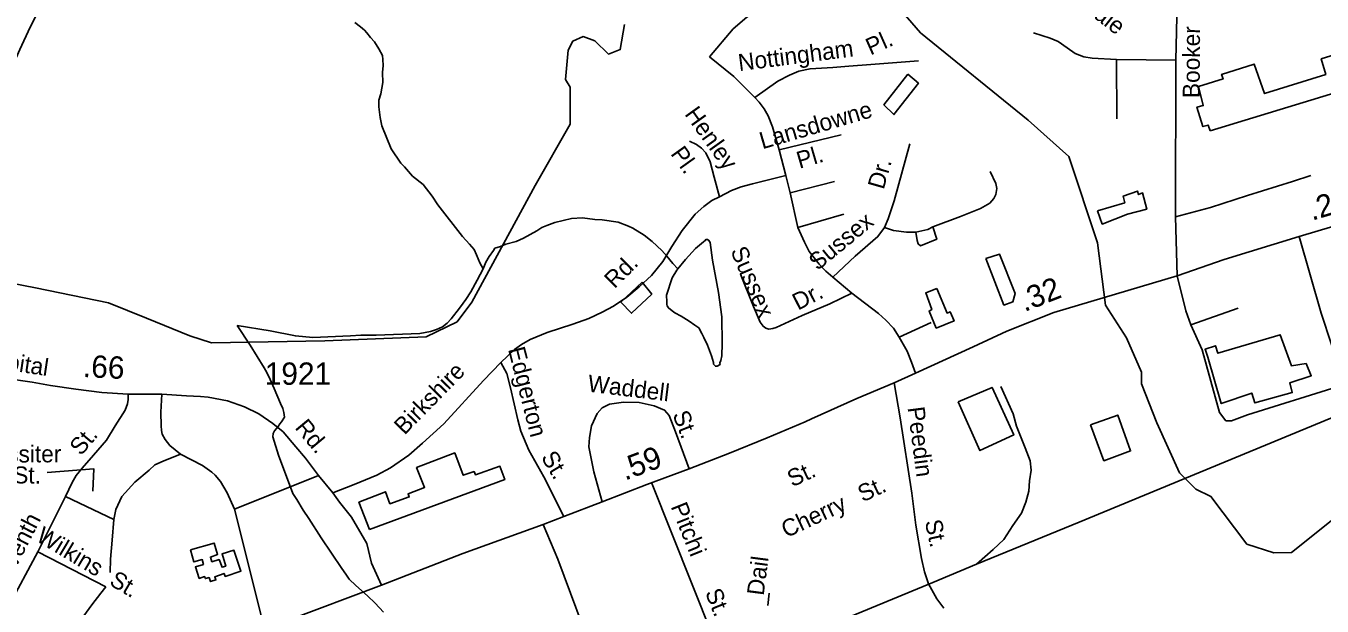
# Model space of a CAD drawing. Extents: x 2082433 to 2279600, y 546599 to 755198.
# Drawn here: x 2197197 to 2204457, y 642580 to 645826 of the extents above; entities that cross this region are included whole.
import ezdxf

# ---------------------------------------------------------------- set-up
doc = ezdxf.new("R2010")
doc.units = 0
for name, color, linetype in [('Exist Cultural Manufacturing Building Footprint', 7, 'Continuous'), ('Exist Cultural Warehouse Building Footprint', 7, 'Continuous'), ('Exist Hydrographic Creek Single Shore', 7, 'Continuous'), ('Exist Hydrographic Misc Water Feature', 7, 'Continuous'), ('Exist Railroad Mainline', 7, 'Continuous'), ('Exist Railroad Spur', 7, 'Continuous'), ('Exist Road Non-System Type 51', 7, 'Continuous'), ('Exist Road Non-System Type 51 Label', 7, 'Continuous'), ('Exist Road Primary US Mileage Hundredths English Label', 7, 'Continuous'), ('Exist Road Primary US UnDivided 4 Lane Attributed', 7, 'Continuous'), ('Exist Road Secondary Mileage Hundredths English Label', 7, 'Continuous'), ('Exist Road Secondary Type 51 Attributed', 7, 'Continuous'), ('Exist Road Secondary Type 51 Label', 7, 'Continuous'), ('Exist Road Secondary Type 51 Number Label', 7, 'Continuous')]:
    doc.layers.add(name, color=color, linetype=linetype)

msp = doc.modelspace()

# ---------------------------------------------------------------- linework, layer by layer
at = {"layer": 'Exist Cultural Manufacturing Building Footprint'}
for points in [[(2203829.3, 645238.6), (2204785.4, 645529.8), (2204760.4, 645613.2), (2204668.7, 645584.1), (2204627, 645696.7), (2204452, 645642.4), (2204477, 645554.9), (2204134.6, 645448.1), (2204077, 645613.2), (2203893.6, 645554.9), (2203902, 645529.8), (2203764.4, 645488.1), (2203791.1, 645381), (2203756.1, 645371.4), (2203789.5, 645262.9), (2203818.6, 645271.3)], [(2202573.5, 644525), (2202674.6, 644263.8), (2202724.2, 644282.2), (2202737.1, 644328.2), (2202650.7, 644549)], [(2202298.7, 644356.4), (2202237, 644331.8), (2202270.9, 644238.9), (2202255.4, 644230.6), (2202295.8, 644135.4), (2202395.2, 644175.4), (2202373.1, 644227), (2202356.5, 644219.6)], [(2199120.9, 643007.4), (2199878.8, 643287.3), (2199851.8, 643361.8), (2199714.2, 643314.4), (2199707.4, 643332.4), (2199646.5, 643312.1), (2199599.1, 643436.3), (2199384.9, 643355), (2199429.4, 643243.8), (2199337.5, 643208.3), (2199343.8, 643190.7), (2199236, 643151.8), (2199211.2, 643219.6), (2199062.3, 643160.9)]]:
    msp.add_lwpolyline(points, close=True, dxfattribs=at)
at = {"layer": 'Exist Cultural Warehouse Building Footprint'}
for points in [[(2203199.3, 644791.8), (2203225.2, 644717.4), (2203367.5, 644772.4), (2203474.3, 644801.5), (2203451.6, 644892.1), (2203429, 644882.4), (2203422.5, 644901.8), (2203341.7, 644872.7), (2203351.4, 644837.1)], [(2203817.2, 643971.8), (2203891.6, 643713.1), (2204063, 643771.3), (2204079.2, 643716.3), (2204289.4, 643774.5), (2204276.5, 643829.5), (2204396.2, 643868.3), (2204367.1, 643936.2), (2204286.2, 643923.3), (2204221.5, 644098), (2203872.2, 643994.5), (2203859.2, 644036.5), (2203801, 644017.1)], [(2202418.7, 643721.7), (2202540, 643450), (2202729.7, 643537.1), (2202608.5, 643803.5)], [(2203160.5, 643593.4), (2203312.6, 643648.4), (2203383.7, 643447.8), (2203234.9, 643392.8)], [(2198117.9, 642894.1), (2198251.4, 642932.4), (2198270.8, 642868.7), (2198229.9, 642853.8), (2198239, 642827.3), (2198279.1, 642839.7), (2198295.7, 642796.8), (2198316.4, 642803.7), (2198295.7, 642871.5), (2198362, 642892.3), (2198401, 642775.1), (2198313.6, 642745.6), (2198306.7, 642762.2), (2198254.6, 642743.5), (2198261.1, 642726.3), (2198230.7, 642716.6), (2198222.4, 642739.4), (2198202.3, 642733.7), (2198197.5, 642744.3), (2198167.3, 642734.5), (2198146.6, 642798.6), (2198191.4, 642813.1), (2198184.5, 642839.5), (2198137.4, 642826.8)]]:
    msp.add_lwpolyline(points, close=True, dxfattribs=at)
at = {"layer": 'Exist Hydrographic Creek Single Shore'}
for points in [[(2202048.8, 645971.3), (2202207.9, 645787.6), (2202811, 645299.8)], [(2196875.7, 644433.9), (2197250.1, 644361), (2197659.8, 644277.5), (2197872.2, 644190.3), (2198114.9, 644091.6), (2198236.3, 644053.7), (2198871.9, 644064.5), (2199437.8, 644085.8), (2199611.9, 644170.8), (2199694.8, 644280.7), (2200048.9, 644932.8), (2200245.8, 645276.5), (2200244.9, 645483.1), (2200218.9, 645526.3), (2200234.9, 645690), (2200259.9, 645742), (2200317.9, 645767.1), (2200383.8, 645742.7), (2200459.8, 645669), (2200525.9, 645693.9), (2200549.9, 645834.4)], [(2204600.9, 643131.3), (2204285.9, 642878.5), (2204185.9, 642877.4), (2204036, 642926.3), (2203834, 643192.8), (2203749.9, 643233.9), (2203657.8, 643324.3), (2203530.9, 643605.7), (2203445.8, 643823.9), (2203445.8, 643889.5), (2203360.9, 644081.5), (2203242.8, 644264.3), (2203198.9, 644612.9), (2203038, 645095.1), (2202811, 645299.8)]]:
    msp.add_lwpolyline(points, dxfattribs=at)
at = {"layer": 'Exist Hydrographic Misc Water Feature'}
for points in [[(2199038.6, 645845.3), (2199070.4, 645821.4), (2199092.3, 645803.5), (2199106.7, 645787.5), (2199126.8, 645761.8), (2199149.1, 645737.8), (2199173.5, 645698), (2199193.4, 645660.1), (2199195.9, 645638.2), (2199197.7, 645604.3), (2199194.1, 645566.3), (2199196.7, 645510.4), (2199184.6, 645446.4), (2199173.1, 645410.5), (2199173.5, 645374.3), (2199180.1, 645314.1), (2199190, 645266.4), (2199243.1, 645138.7), (2199297.4, 645059.1), (2199318.1, 645037.4), (2199362.2, 644985.7), (2199422.7, 644938), (2199472.7, 644874.5), (2199504.9, 644824.6), (2199642.5, 644647.7), (2199680.6, 644605.8), (2199706.7, 644574.3), (2199721.2, 644544.5), (2199739.5, 644500.4), (2199757.7, 644466.9)], [(2202137, 645556.7), (2202002.4, 645383.9), (2202058.4, 645330.4), (2202195.6, 645505.2), (2202137, 645556.7)], [(2200847.4, 644466.1), (2200820.9, 644496.1), (2200786.5, 644537.8), (2200758.4, 644569.6), (2200704.1, 644619.2), (2200659.8, 644654.7), (2200595.6, 644694.4), (2200571.6, 644706.2), (2200513.6, 644727.9), (2200423.5, 644741.1), (2200383.4, 644743.1), (2200313.6, 644752.4), (2200253.4, 644748.1), (2200159.4, 644725.4), (2200113.9, 644709.1), (2200085.8, 644698.8), (2200057.7, 644678.7), (2199984.3, 644638.3), (2199942.5, 644619.8), (2199884.5, 644605.5), (2199854.9, 644591.3), (2199822.9, 644583.1)], [(2200847.4, 644466.1), (2200890.4, 644518.4), (2200946.4, 644581), (2200991.9, 644617.1), (2201002.2, 644625.3), (2201005.7, 644631.2), (2201013.9, 644631.2), (2201021.9, 644625.6), (2201029.9, 644613.4), (2201042.6, 644515.8), (2201075.6, 644333.9), (2201094.7, 644198), (2201096.1, 644048.2), (2201094.5, 643980.3), (2201088.9, 643954), (2201084.4, 643940), (2201084.8, 643931.9), (2201068.6, 643922.1), (2201059, 643922), (2201048.5, 643933.7), (2201048.5, 643941.8), (2201036.6, 643979.7), (2201013.9, 644039.5), (2200993.6, 644083.5), (2200981.9, 644105.1), (2200965.5, 644137.2), (2200943.1, 644151.1), (2200911, 644174.7), (2200866.7, 644202.4), (2200831, 644220), (2200816.4, 644232.3), (2200796.5, 644247.9), (2200788.7, 644260.1), (2200786.7, 644267.6), (2200786.5, 644281.9), (2200784.2, 644319.9), (2200817.2, 644416), (2200842.9, 644460.3), (2200847.4, 644466.1)], [(2199822.9, 644583.1), (2199815.2, 644568.9), (2199791, 644536.8), (2199773.3, 644504.6), (2199757.7, 644466.9)], [(2199757.7, 644466.9), (2199724.1, 644402.6), (2199688.2, 644338.2), (2199660.7, 644296.2), (2199631.2, 644254), (2199613.2, 644229.5), (2199591.4, 644203.6), (2199579.3, 644187.6), (2199555.4, 644163.2), (2199529.9, 644143.1), (2199495.9, 644127.2), (2199462.3, 644116.8), (2199402.4, 644104.4), (2199158.4, 644096.6), (2199104.4, 644096.3), (2199072.5, 644095.8), (2199014.4, 644091.6), (2198804.5, 644082.3), (2198706.6, 644091.5), (2198564.3, 644120.6), (2198380.4, 644149.2)], [(2200647.7, 644392.9), (2200528.7, 644280.3), (2200588.8, 644218.4), (2200702.2, 644325), (2200647.7, 644392.9)], [(2199199.4, 642545.7), (2199152.8, 642595.2), (2199110.4, 642637), (2199044.4, 642694.4), (2199007.9, 642730.3), (2198987.8, 642758.1), (2198965.4, 642789.8), (2198850.2, 642961), (2198781.7, 643070.2), (2198749.5, 643116.1), (2198714.8, 643176.1), (2198692.7, 643209.8), (2198611.1, 643423.3), (2198580.7, 643526.8), (2198582.4, 643544.8), (2198588.5, 643561), (2198609.9, 643584.9), (2198618.3, 643599.1), (2198627.9, 643611), (2198645.3, 643637.1), (2198641.6, 643663.3), (2198635.1, 643685.4), (2198623.2, 643713.1), (2198586.5, 643796.9), (2198564.1, 643848.5), (2198546.3, 643886.5), (2198531.7, 643912.2), (2198453.2, 644039.7), (2198380.4, 644149.2)]]:
    msp.add_lwpolyline(points, dxfattribs=at)
at = {"layer": 'Exist Railroad Mainline'}
for points in [[(2202521.6, 642814.3), (2203096.1, 643048.3), (2204731.3, 643724.1), (2205330.6, 643974.7), (2205589.5, 644088.5), (2205711.8, 644148.5), (2205846, 644210.8), (2206028.2, 644312.7), (2206198.4, 644411), (2206769, 644775.4), (2207778.8, 645425.8), (2207932.6, 645521.6), (2207997.6, 645562.1), (2208699.8, 646012.6), (2208885.4, 646131.8), (2209037, 646233.1), (2209123.8, 646279.9), (2209434.6, 646480.9), (2210914.6, 647420.7), (2212348.8, 648316.9)], [(2198662.3, 641217.8), (2199555.7, 641581.1), (2200130.4, 641819), (2200916.9, 642145.5), (2201567.1, 642419.5), (2202275.6, 642710.8), (2202521.6, 642814.3)]]:
    msp.add_lwpolyline(points, dxfattribs=at)
at = {"layer": 'Exist Railroad Spur'}
msp.add_lwpolyline([(2202521.6, 642814.3), (2202613.9, 642896.8), (2202674, 642951.3), (2202724.4, 643031), (2202772.6, 643098.8), (2202797.8, 643161.7), (2202814.6, 643223.2), (2202817.4, 643280.6), (2202827.1, 643340.7), (2202822.3, 643393.1), (2202794.3, 643465.8), (2202745.4, 643586.1), (2202725.8, 643654.6), (2202658, 643809.1)], dxfattribs=at)
at = {"layer": 'Exist Road Non-System Type 51'}
for p, q in [((2203638, 645635.6), (2203304.5, 645637.7)), ((2203304.5, 645637.7), (2203306.6, 645306.2)), ((2201416, 645133.2), (2201762.7, 645217.1)), ((2201453, 644989.9), (2201416, 645133.2)), ((2201453, 644989.9), (2201476.8, 644892.1)), ((2201476.8, 644892.1), (2201725.7, 644956.4)), ((2201476.8, 644892.1), (2201520.8, 644698.4)), ((2201520.8, 644698.4), (2201778.1, 644772.5)), ((2201717.3, 644419.5), (2201822.1, 644330)), ((2203720.9, 644153.8), (2203986.6, 644246.1)), ((2202087.8, 644085.3), (2202266.8, 644166.4)), ((2198836.4, 643310.8), (2198364.6, 643121.6)), ((2201073.4, 642339.1), (2200701.3, 643270.4)), ((2197263.3, 642883.5), (2197417.8, 643193.2)), ((2197417.8, 643193.2), (2197689.1, 643064.6)), ((2198364.6, 643121.6), (2198534.6, 642445.3)), ((2197096.9, 642573.1), (2197263.3, 642883.5)), ((2197263.3, 642883.5), (2197643.6, 642686.4)), ((2201359.1, 642651), (2201351.7, 642582.9))]:
    msp.add_line(p, q, dxfattribs=at)
for points in [[(2201025.2, 645654.1), (2201158.7, 645810), (2201234.2, 645875.7), (2201315.3, 645923.2), (2201396.4, 645954), (2201466.3, 645970.8), (2201578.2, 645984.7), (2201694.2, 645986.1), (2201783.7, 645987.5)], [(2203304.5, 645637.7), (2203169.9, 645645.9), (2203122.3, 645654.2), (2203074.6, 645672.9), (2203029.1, 645703.9), (2202979.3, 645739.2), (2202933.8, 645757.8), (2202840.6, 645786.8)], [(2201278.9, 645425.5), (2201162.2, 645543.6), (2201025.2, 645654.1)], [(2201278.9, 645425.5), (2201407.6, 645516.3), (2201473.3, 645549.9), (2201526.4, 645572.3), (2201589.3, 645586.3), (2201716.6, 645593.2), (2201805.4, 645600.9), (2201928.4, 645610.7), (2202196.2, 645631)], [(2201416, 645133.2), (2201378.2, 645261.9), (2201353.7, 645324.1), (2201331.4, 645363.2), (2201304.1, 645398.9), (2201278.9, 645425.5)], [(2201081.8, 644870.4), (2201051.7, 644980.1), (2201029.4, 645065.4), (2201005.6, 645115.8), (2200980.4, 645142.3), (2200952.5, 645163.3), (2200913.3, 645181.5)], [(2202005.3, 644697.7), (2202025.6, 644747.3), (2202059.1, 644846.6), (2202148.6, 645166.8)], [(2201081.8, 644870.4), (2201149.6, 644904.6), (2201202.7, 644925.6), (2201265.7, 644942.4), (2201325.8, 644957.8), (2201453, 644989.9)], [(2202277.3, 644701.2), (2202431.1, 644759.9), (2202543.6, 644804), (2202596.7, 644834.7), (2202617.7, 644859.9), (2202630.3, 644883.7), (2202635.9, 644917.2), (2202630.3, 644943.8), (2202598.1, 645010.9)], [(2203635.7, 644758), (2203832.3, 644809.5), (2204039.6, 644877.9), (2204291.4, 644955.2), (2204394.4, 644989.3)], [(2199857, 643943.4), (2199933.9, 644014.7), (2199973, 644042.6), (2200022, 644070.6), (2200117, 644109.8), (2200259.7, 644157.3), (2200349.8, 644188.8), (2200425.3, 644223.7), (2200488.3, 644258.7), (2200562.4, 644307.6), (2200631.6, 644365.6), (2200701.5, 644429.9), (2200763.7, 644507.5), (2200814, 644591.4), (2200872.8, 644680.9), (2200946.2, 644772.5), (2200993.7, 644815.8), (2201038.5, 644849.4), (2201081.8, 644870.4)], [(2201520.8, 644698.4), (2201557.2, 644615.9), (2201583.8, 644564.2), (2201640.4, 644492.2), (2201678.1, 644453), (2201717.3, 644419.5)], [(2201717.3, 644419.5), (2201842.4, 644537.6), (2201969, 644647.4), (2202005.3, 644697.7)], [(2202005.3, 644697.7), (2202056.3, 644681.6), (2202129.1, 644671.8), (2202182.2, 644671.8)], [(2202182.2, 644671.8), (2202189.2, 644625.7), (2202194.8, 644606.1), (2202207.4, 644594.9), (2202298.2, 644632.7), (2202277.3, 644701.2)], [(2202182.2, 644671.8), (2202247.9, 644687.2), (2202277.3, 644701.2)], [(2204566.8, 643867.2), (2204452.2, 644219.5), (2204327.7, 644648.8)], [(2201199.9, 644437.6), (2201271.3, 644255.9), (2201309, 644167.8), (2201325.8, 644145.4), (2201341.2, 644135.6), (2201357.9, 644128.6), (2201380.3, 644132.8), (2201399.9, 644138.4), (2201545.3, 644205.5), (2201699.1, 644271.3), (2201822.1, 644330)], [(2203645.4, 644427.8), (2203692.9, 644232.1), (2203720.9, 644153.8)], [(2201822.1, 644330), (2201972.5, 644217.4), (2202013, 644179.7), (2202055.6, 644134.2), (2202087.8, 644085.3)], [(2203720.9, 644153.8), (2203785.2, 644014), (2203881.7, 643663), (2203918, 643615.5), (2203948.8, 643615.5), (2204038.3, 643649.1), (2204541.6, 643805.7), (2204566.8, 643867.2)], [(2202087.8, 644085.3), (2202132.5, 644005.6), (2202157.7, 643945.5), (2202180.1, 643882.6)], [(2198915.3, 643214.2), (2199035.5, 643260.4), (2199162.8, 643312.1), (2199239.7, 643352.6), (2199341, 643423.2), (2199417.9, 643490.4), (2199537.5, 643598.7), (2199759.1, 643842.7), (2199857, 643943.4)], [(2199857, 643943.4), (2199890.5, 643881.9), (2199910.1, 643800.8), (2199952.1, 643621.8), (2199968.1, 643558.2), (2200014.3, 643451.9), (2200097.5, 643303), (2200210, 643080)], [(2197770.3, 643765.3), (2197770, 643734.9), (2197765.7, 643712.2), (2197752.7, 643676.5), (2197696.5, 643587.9), (2197647.9, 643507.9), (2197575.5, 643423.7), (2197512.3, 643351.3), (2197477.7, 643310.2), (2197455, 643271.3), (2197417.8, 643193.2)], [(2198063.4, 643429.1), (2198002.3, 643478.8), (2197977.5, 643511.2), (2197960.2, 643541.4), (2197955.8, 643562), (2197954.8, 643587.9), (2197953.1, 643664.6), (2197957.5, 643765.1)], [(2200423.9, 643162.5), (2200377.8, 643331.7), (2200349.8, 643471.5), (2200352.6, 643523.2), (2200363.8, 643587.5), (2200396.7, 643656.7), (2200424.6, 643688.9), (2200465.2, 643709.9), (2200543.5, 643721.1), (2200631.6, 643718.3), (2200715.5, 643700.1), (2200774.2, 643676.3), (2200799.4, 643645.6), (2200835.7, 643554.7), (2200911.9, 643348.4)], [(2198063.4, 643429.1), (2197965, 643391.2), (2197918, 643369.1), (2197886.4, 643341), (2197806.5, 643272.9), (2197733.2, 643191.9), (2197700.6, 643119.5), (2197689.1, 643064.6)], [(2198364.6, 643121.6), (2198324.9, 643213.5), (2198286, 643276.7), (2198256.2, 643312.4), (2198238.4, 643329.7), (2198185.7, 643366.4), (2198063.4, 643429.1)], [(2197689.1, 643064.6), (2197680, 642947.7), (2197670, 642841.2), (2197668.7, 642767.2)], [(2200093.3, 643035.9), (2200175.8, 642841.6), (2200384.1, 642286.5)], [(2197643.6, 642686.4), (2197617.1, 642651.4), (2197566.7, 642585.7), (2197522, 642524.2), (2197491.2, 642469.7), (2197439.4, 642391.4)]]:
    msp.add_lwpolyline(points, dxfattribs=at)
at = {"layer": 'Exist Road Non-System Type 51 Label'}
msp.add_lwpolyline([(2197316, 643326.8), (2197577.9, 643347.4), (2197571.5, 643222.8)], dxfattribs=at)
at = {"layer": 'Exist Road Primary US UnDivided 4 Lane Attributed'}
for points in [[(2203645.4, 644427.8), (2203908.9, 644519.6), (2204327.7, 644648.8), (2204610.2, 644732.7), (2204768.2, 644784.4), (2205040.4, 644869.2)], [(2202060.6, 643829.2), (2202180.1, 643882.6), (2202503.1, 644030.8), (2202691.8, 644118.8), (2202953.4, 644221.8), (2203645.4, 644427.8)], [(2199187.6, 642696.1), (2199643.5, 642873.8), (2200093.3, 643035.9), (2200210, 643080), (2200423.9, 643162.5), (2200674.4, 643259.9), (2200911.9, 643348.4), (2201137.9, 643435.4), (2201348.4, 643521.9), (2201560.7, 643611.5), (2201597.7, 643627.2), (2201850.7, 643741.2), (2202060.6, 643829.2)], [(2196562.6, 640648.8), (2196691.8, 640923.7), (2196757.7, 641065.2), (2196808.6, 641184.2), (2196907.4, 641405.1), (2196969.6, 641531.7), (2197054.6, 641664.2), (2197100.3, 641745.1), (2197151.2, 641808.8), (2197186, 641852.9), (2197236.9, 641902.4), (2197275.1, 641935.3), (2197338, 641976.5), (2197400.2, 642007.2), (2197555.6, 642076.1), (2197728.1, 642141.8), (2197821.8, 642175.7), (2198154, 642304.8), (2198229.1, 642334.8), (2198534.6, 642445.3), (2198652.2, 642494.7), (2199187.6, 642696.1)]]:
    msp.add_lwpolyline(points, dxfattribs=at)
at = {"layer": 'Exist Road Secondary Type 51 Attributed'}
for points in [[(2196328.2, 644104.1), (2196518.4, 644316), (2196615.7, 644448.3), (2196665.9, 644520.1), (2196713.4, 644596.2), (2196774.9, 644692.2), (2196821.6, 644793.4), (2196851, 644869.5), (2196925.8, 645067.6), (2197039.5, 645387.6), (2197101.8, 645555.3), (2197162.3, 645693.7), (2197221.1, 645820), (2197306.7, 645989.5), (2197474.5, 646335.4), (2197762.5, 646933.9), (2197906.9, 647240.1), (2197978.7, 647390.6), (2198121.9, 647680.1), (2198212.2, 647928.5), (2198342, 648255.4), (2198445.7, 648556.4), (2198600.8, 648949.6)], [(2203645.4, 644427.8), (2203635.7, 644758), (2203638, 645635.6), (2203645.3, 645957.7)], [(2199187.6, 642696.1), (2199132.2, 642819.7), (2199105.4, 642929), (2199019.5, 643077.9), (2198953.4, 643160.6), (2198915.3, 643214.2), (2198836.4, 643310.8), (2198763, 643406.4), (2198709.5, 643471.2), (2198638.2, 643554.4), (2198580.4, 643600.9), (2198500.5, 643654.9), (2198420.5, 643694.9), (2198325.4, 643728.4), (2198216.8, 643748.9), (2198174.7, 643753.2), (2198095.8, 643756.5), (2197957.5, 643765.1), (2197770.3, 643765.3), (2197622.8, 643774.9), (2197476.5, 643794), (2197334.4, 643814.5), (2197231.9, 643832.3), (2197077.5, 643855.5)], [(2202338.4, 642567.8), (2202298.6, 642619.8), (2202252.8, 642704.2), (2202230.4, 642771.4), (2202213.1, 642845.7), (2202181.5, 643031.6), (2202158.2, 643211.3), (2202093.7, 643633.6), (2202060.6, 643829.2)]]:
    msp.add_lwpolyline(points, dxfattribs=at)

# ---------------------------------------------------------------- texts
at = {"layer": 'Exist Road Non-System Type 51 Label'}
for s, rotation, p in [('Woodsdale', 321.94702, (2202806.3, 646163.2)), ('Pl.', 23.92966, (2201927.2, 645660.4)), ('Nottingham', 7.32934, (2201192.1, 645573.3)), ('Henley', 305.51828, (2200883, 645332.8)), ('Lansdowne', 16.29716, (2201321.8, 645135.6)), ('Pl.', 305.51828, (2200804.1, 645110.4)), ('Pl.', 16.29716, (2201529.5, 645026.6)), ('Dr.', 74.05955, (2202001, 644906.7)), ('Sussex', 39.40599, (2201630.8, 644453.3)), ('Sussex', 293.04782, (2201141.5, 644568.1)), ('Rd.', 45.00551, (2200494.1, 644352.2)), ('Dr.', 26.94411, (2201520.8, 644232.4)), ('Edgerton', 284.41374, (2199896.8, 644017.5)), ('Birkshire', 45.56132, (2199316.9, 643533.2)), ('Waddell', 353.04253, (2200339.7, 643780.4)), ('St.', 291.21359, (2200816.9, 643652.3)), ('Peedin', 277.33329, (2202134.8, 643690)), ('St.', 50.0204, (2197505.6, 643416.3)), ('Lassiter', 0.31369, (2196950.7, 643381.9)), ('St.', 300.82266, (2200079.4, 643412.6)), ('St.', 359.43265, (2197125.5, 643266.3)), ('St.', 24.78826, (2201488.8, 643243.5)), ('St.', 25.02166, (2201883.8, 643159)), ('Pitchi', 291.82655, (2200806.8, 643137)), ('Cherry', 25.02166, (2201455.7, 642959.2)), ('Seventh', 62.84679, (2197071.1, 642653.9)), ('Wilkins', 329.13964, (2197247.8, 642947.6)), ('St.', 282.18953, (2202231.1, 643053.3)), ('Dail', 82.61332, (2201328.8, 642635.1)), ('St.', 329.5369, (2197658.2, 642701.1)), ('St.', 291.82655, (2200999.4, 642656.1))]:
    msp.add_text(s, height=95, rotation=rotation, dxfattribs=at).set_placement(p)
at = {"layer": 'Exist Road Primary US Mileage Hundredths English Label'}
for s, rotation, p in [('.28', 16.54298, (2204400.8, 644735.7)), ('.32', 21.48749, (2202789.6, 644224.5)), ('.59', 20.44815, (2200552.5, 643281.1))]:
    msp.add_text(s, height=125, rotation=rotation, dxfattribs=at).set_placement(p)
at = {"layer": 'Exist Road Secondary Mileage Hundredths English Label'}
msp.add_text('.66', height=125, rotation=357.06256, dxfattribs=at).set_placement((2197513.9, 643861.8))
at = {"layer": 'Exist Road Secondary Type 51 Label'}
for s, rotation, p in [('Booker', 89.69986, (2203771, 645422.3)), ('Hospital', 351.46532, (2196862.1, 643934.9)), ('Rd.', 309.73057, (2198699.5, 643576.6))]:
    msp.add_text(s, height=95, rotation=rotation, dxfattribs=at).set_placement(p)
at = {"layer": 'Exist Road Secondary Type 51 Number Label'}
msp.add_text('1921', height=125, dxfattribs=at).set_placement((2198534.6, 643817.9))

doc.saveas('drawing.dxf')
